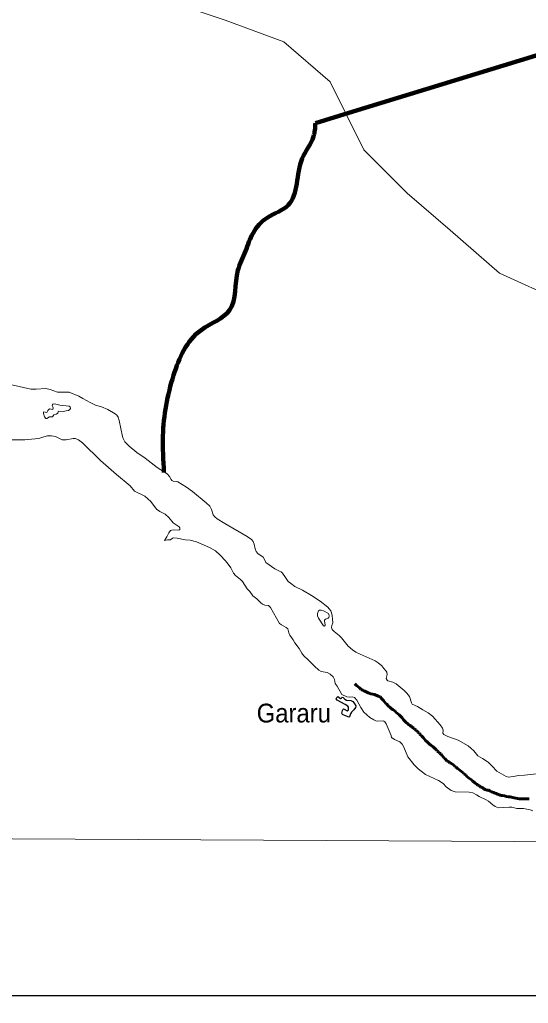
# Model space of a CAD drawing. Extents: x -1643653 to 4543381, y 1624270 to 13878484.
# Drawn here: x 701363 to 714916, y 8889633 to 8915829 of the extents above; entities that cross this region are included whole.
import ezdxf

# ---------------------------------------------------------------- set-up
doc = ezdxf.new("R2010")
doc.units = 0
doc.header["$LTSCALE"] = 200
doc.linetypes.add('LONG_DASH_SHORT_DASH', pattern=[9.9, 6, -1.2, 1.5, -1.2])
for name, color, linetype, lineweight in [('1', 7, 'Continuous', 13), ('21', 7, 'Continuous', 25), ('23', 7, 'Continuous', 13), ('25', 7, 'Continuous', 13), ('27', 7, 'Continuous', 13), ('3', 7, 'Continuous', 13), ('60', 7, 'Continuous', 13), ('7', 7, 'LONG_DASH_SHORT_DASH', 60), ('9', 7, 'Continuous', 90)]:
    doc.layers.add(name, color=color, linetype=linetype, lineweight=lineweight)
doc.layers.add('41', color=7, linetype='Continuous')

msp = doc.modelspace()

# ---------------------------------------------------------------- linework, layer by layer
at = {"layer": '1'}
msp.add_lwpolyline([(564751.7, 8894587.5), (664411.9, 8894209.9), (791388.5, 8893536.2)], dxfattribs=at)
at = {"layer": '21'}
msp.add_lwpolyline([(710323, 8897547.4), (710310.6, 8897510.9), (710262.7, 8897448.5), (710205.4, 8897388.1), (710179.6, 8897340.9), (710149.4, 8897265.1), (710140.8, 8897256.9), (710043.9, 8897288.4), (709961.7, 8897329.1), (709947.6, 8897363.1), (709961.6, 8897429.2), (709984.2, 8897470), (709989.6, 8897472.6), (710012.7, 8897467.5), (710090.3, 8897425.2), (710122.4, 8897447.6), (710126, 8897519.8), (710103.3, 8897545.3), (710035.6, 8897588.8), (709826.1, 8897706.4), (709795.6, 8897744), (709810.8, 8897781.5), (709838, 8897800.1), (709914.9, 8897754.6), (709934.2, 8897760.9), (709942.3, 8897776.2), (709957.1, 8897785.6), (709980.8, 8897774.5), (710029.3, 8897733.8), (710072, 8897710.7), (710184.3, 8897701.5), (710239.2, 8897671.8), (710278.2, 8897623.4), (710322, 8897552.2)], close=True, dxfattribs=at)
at = {"layer": '23'}
for points in [[(689144, 8929202.5), (689669.2, 8928966.4), (689587, 8928308.8), (689587, 8927486.9), (690079.9, 8927240.3), (690244.2, 8926336.2), (690041, 8925616.5), (691577.3, 8925190.3), (692490.7, 8922452), (693614.1, 8922073.4), (696284, 8920209.5), (699037.6, 8918613.1), (702263.2, 8917164.2), (705288.9, 8916332.9), (706839.2, 8915815.2), (708400.1, 8915239.8), (709632.4, 8914171.3), (710536.1, 8912363), (711686.2, 8911212.3), (712836.4, 8910225.9), (714150.8, 8909075.2), (715793.9, 8908335.5)], [(689144, 8929202.5), (689669.2, 8928966.4), (689587, 8928308.8), (689587, 8927486.9), (690079.9, 8927240.3), (690244.2, 8926336.2), (690041, 8925616.5), (691577.3, 8925190.3), (692490.7, 8922452), (693614.1, 8922073.4), (696284, 8920209.5), (699037.6, 8918613.1), (702263.2, 8917164.2), (705288.9, 8916332.9), (706839.2, 8915815.2), (708400.1, 8915239.8), (709632.4, 8914171.3), (710536.1, 8912363), (711686.2, 8911212.3), (712836.4, 8910225.9), (714150.8, 8909075.2), (715793.9, 8908335.5)], [(703043.5, 8905742.3), (702942.6, 8905799.8), (702682, 8905912.8), (702436.8, 8905905.5), (702373, 8905910.6), (702175.9, 8905983.8), (702058.9, 8906003.4), (701803.5, 8905986.5), (701659.8, 8905992.8), (701154.5, 8906101.4), (701005.2, 8906113.6), (700564.9, 8906093.9), (700049.1, 8906011), (699833.6, 8905937.4), (699730.1, 8905870.1)], [(703043.5, 8905742.3), (702942.6, 8905799.8), (702682, 8905912.8), (702436.8, 8905905.5), (702373, 8905910.6), (702175.9, 8905983.8), (702058.9, 8906003.4), (701803.5, 8905986.5), (701659.8, 8905992.8), (701154.5, 8906101.4), (701005.2, 8906113.6), (700564.9, 8906093.9), (700049.1, 8906011), (699833.6, 8905937.4), (699730.1, 8905870.1)], [(703544.9, 8905514.5), (703386.8, 8905567), (703240.1, 8905630.3), (703043.5, 8905742.3)], [(703544.9, 8905514.5), (703386.8, 8905567), (703240.1, 8905630.3), (703043.5, 8905742.3)], [(708282.6, 8901144), (708234, 8901164.4), (708164.6, 8901203.2), (707921.2, 8901374.1), (707889.3, 8901456.4), (707849, 8901513.6), (707707.1, 8901616.1), (707661.4, 8901666.3), (707638, 8901734), (707613.5, 8901857.8), (707580.8, 8901930.1), (707536.7, 8901989.7), (707426.7, 8902069.6), (706829.4, 8902410.4), (706627.5, 8902537.3), (706561.4, 8902592.6), (706522.3, 8902644.6), (706478.4, 8902782.6), (706429, 8902870.5), (706335.8, 8902958.3), (705964.1, 8903265.1), (705812.1, 8903380.7), (705574.6, 8903518.8), (705545.2, 8903528.8), (705456.6, 8903537.1), (705416.3, 8903559.4), (705397.8, 8903579.9), (705355.9, 8903661.9), (705294.1, 8903731.4), (705025.3, 8903904.5), (704709.8, 8904149.5), (704483.1, 8904302.2), (704276.9, 8904471.4), (704169.6, 8904585.4), (704116.7, 8904678.1), (704100.5, 8904727.4), (704017.5, 8905157.8), (703983.7, 8905242.4), (703950.4, 8905293.2), (703903.3, 8905333.4), (703708.6, 8905443.2), (703544.9, 8905514.5), (703544.9, 8905514.5)], [(708282.6, 8901144), (708234, 8901164.4), (708164.6, 8901203.2), (707921.2, 8901374.1), (707889.3, 8901456.4), (707849, 8901513.6), (707707.1, 8901616.1), (707661.4, 8901666.3), (707638, 8901734), (707613.5, 8901857.8), (707580.8, 8901930.1), (707536.7, 8901989.7), (707426.7, 8902069.6), (706829.4, 8902410.4), (706627.5, 8902537.3), (706561.4, 8902592.6), (706522.3, 8902644.6), (706478.4, 8902782.6), (706429, 8902870.5), (706335.8, 8902958.3), (705964.1, 8903265.1), (705812.1, 8903380.7), (705574.6, 8903518.8), (705545.2, 8903528.8), (705456.6, 8903537.1), (705416.3, 8903559.4), (705397.8, 8903579.9), (705355.9, 8903661.9), (705294.1, 8903731.4), (705025.3, 8903904.5), (704709.8, 8904149.5), (704483.1, 8904302.2), (704276.9, 8904471.4), (704169.6, 8904585.4), (704116.7, 8904678.1), (704100.5, 8904727.4), (704017.5, 8905157.8), (703983.7, 8905242.4), (703950.4, 8905293.2), (703903.3, 8905333.4), (703708.6, 8905443.2), (703544.9, 8905514.5), (703544.9, 8905514.5)], [(709137.2, 8900490.7), (708901.9, 8900638.8), (708690.2, 8900735.5), (708577.2, 8900819.4), (708520.8, 8900871.2), (708444.9, 8900971.6), (708369.6, 8901088.6), (708331.2, 8901123.5), (708282.6, 8901144)], [(709137.2, 8900490.7), (708901.9, 8900638.8), (708690.2, 8900735.5), (708577.2, 8900819.4), (708520.8, 8900871.2), (708444.9, 8900971.6), (708369.6, 8901088.6), (708331.2, 8901123.5), (708282.6, 8901144)], [(709610.7, 8900136.5), (709571.9, 8900187.3), (709372.6, 8900342.6), (709137.2, 8900490.7)], [(709610.7, 8900136.5), (709571.9, 8900187.3), (709372.6, 8900342.6), (709137.2, 8900490.7)], [(709696.9, 8899867.4), (709687.8, 8899966.6), (709649.5, 8900085.8), (709610.7, 8900136.5)], [(709696.9, 8899867.4), (709687.8, 8899966.6), (709649.5, 8900085.8), (709610.7, 8900136.5)], [(710434.5, 8898930.1), (710316.3, 8898983), (710229.9, 8899043.2), (710112.9, 8899145), (709939.8, 8899367.7), (709875.6, 8899429.5), (709875.6, 8899429.5), (709738.8, 8899535.9), (709691.5, 8899588), (709673.6, 8899642.5), (709680, 8899695), (709706, 8899768.3), (709696.9, 8899867.4)], [(710434.5, 8898930.1), (710316.3, 8898983), (710229.9, 8899043.2), (710112.9, 8899145), (709939.8, 8899367.7), (709875.6, 8899429.5), (709875.6, 8899429.5), (709738.8, 8899535.9), (709691.5, 8899588), (709673.6, 8899642.5), (709680, 8899695), (709706, 8899768.3), (709696.9, 8899867.4)], [(711070, 8898553.2), (711013.8, 8898623.8), (710918.4, 8898699.6), (710835, 8898750.5), (710434.5, 8898930.1)], [(711070, 8898553.2), (711013.8, 8898623.8), (710918.4, 8898699.6), (710835, 8898750.5), (710434.5, 8898930.1)], [(711603.7, 8897966), (711554.3, 8898011), (711391.3, 8898138.3), (711302.1, 8898183.8), (711175.8, 8898222.2), (711152.8, 8898240), (711130.3, 8898282.3), (711158.3, 8898389.2), (711144.3, 8898448), (711126.2, 8898482.6), (711070, 8898553.2)], [(711603.7, 8897966), (711554.3, 8898011), (711391.3, 8898138.3), (711302.1, 8898183.8), (711175.8, 8898222.2), (711152.8, 8898240), (711130.3, 8898282.3), (711158.3, 8898389.2), (711144.3, 8898448), (711126.2, 8898482.6), (711070, 8898553.2)], [(712103.8, 8897448.7), (711960, 8897533.9), (711822.1, 8897601.2), (711799.4, 8897633.4), (711746, 8897808.5), (711680.2, 8897896.3), (711603.7, 8897966)], [(712103.8, 8897448.7), (711960, 8897533.9), (711822.1, 8897601.2), (711799.4, 8897633.4), (711746, 8897808.5), (711680.2, 8897896.3), (711603.7, 8897966)], [(713385.5, 8896424.1), (713311.2, 8896489.3), (713044.9, 8896638.8), (712768.3, 8896741.4), (712665.2, 8896790.9), (712637.9, 8896831.9), (712647.9, 8896909.4), (712631.8, 8896958.1), (712565.7, 8897048.4), (712359.3, 8897283.4), (712242.6, 8897366.3), (712103.8, 8897448.7)], [(713385.5, 8896424.1), (713311.2, 8896489.3), (713044.9, 8896638.8), (712768.3, 8896741.4), (712665.2, 8896790.9), (712637.9, 8896831.9), (712647.9, 8896909.4), (712631.8, 8896958.1), (712565.7, 8897048.4), (712359.3, 8897283.4), (712242.6, 8897366.3), (712103.8, 8897448.7)], [(713842, 8896053.8), (713818.3, 8896075.1), (713696.9, 8896155.1), (713569.8, 8896225.6), (713459.8, 8896359), (713385.5, 8896424.1)], [(713842, 8896053.8), (713818.3, 8896075.1), (713696.9, 8896155.1), (713569.8, 8896225.6), (713459.8, 8896359), (713385.5, 8896424.1)], [(714514.6, 8895674.6), (714451.9, 8895662.4), (714384.5, 8895659.7), (714321.1, 8895672.2), (714080.1, 8895815.7), (713946.1, 8895960.1), (713842, 8896053.8)], [(714514.6, 8895674.6), (714451.9, 8895662.4), (714384.5, 8895659.7), (714321.1, 8895672.2), (714080.1, 8895815.7), (713946.1, 8895960.1), (713842, 8896053.8)], [(715407.8, 8895761.9), (715289.1, 8895748.2), (715055.3, 8895739.1), (714810.4, 8895708.8), (714664.7, 8895703.8), (714514.6, 8895674.6)], [(715407.8, 8895761.9), (715289.1, 8895748.2), (715055.3, 8895739.1), (714810.4, 8895708.8), (714664.7, 8895703.8), (714514.6, 8895674.6)]]:
    msp.add_lwpolyline(points, dxfattribs=at)
at = {"layer": '25'}
for points in [[(699730.1, 8905870.1), (699833.6, 8905937.4), (700049.1, 8906011), (700564.9, 8906093.9), (701005.2, 8906113.6), (701154.5, 8906101.4), (701659.8, 8905992.8), (701803.5, 8905986.5), (702058.9, 8906003.4), (702175.9, 8905983.8), (702373, 8905910.6), (702436.8, 8905905.5), (702682, 8905912.8), (702942.6, 8905799.8), (703043.5, 8905742.3)], [(703043.5, 8905742.3), (703240.1, 8905630.3), (703386.8, 8905567), (703544.9, 8905514.5)], [(703544.9, 8905514.5), (703544.9, 8905514.5), (703708.6, 8905443.2), (703903.3, 8905333.4), (703950.4, 8905293.2), (703983.7, 8905242.4), (704017.5, 8905157.8), (704100.5, 8904727.4), (704116.7, 8904678.1), (704169.6, 8904585.4), (704276.9, 8904471.4), (704483.1, 8904302.2), (704709.8, 8904149.5), (705025.3, 8903904.5), (705294.1, 8903731.4), (705355.9, 8903661.9), (705397.8, 8903579.9), (705416.3, 8903559.4), (705456.6, 8903537.1), (705545.2, 8903528.8), (705574.6, 8903518.8), (705812.1, 8903380.7), (705964.1, 8903265.1), (706335.8, 8902958.3), (706429, 8902870.5), (706478.4, 8902782.6), (706522.3, 8902644.6), (706561.4, 8902592.6), (706627.5, 8902537.3), (706829.4, 8902410.4), (707426.7, 8902069.6), (707536.7, 8901989.7), (707580.8, 8901930.1), (707613.5, 8901857.8), (707638, 8901734), (707661.4, 8901666.3), (707707.1, 8901616.1), (707849, 8901513.6), (707889.3, 8901456.4), (707921.2, 8901374.1), (708164.6, 8901203.2), (708234, 8901164.4), (708282.6, 8901144)], [(702004.3, 8904719), (701870.4, 8904678.1), (701577.9, 8904651), (701498, 8904635.9)], [(703520.5, 8904092.8), (703035.9, 8904557.4), (702930.4, 8904637.9), (702854, 8904670.9), (702784.7, 8904678.3), (702603.6, 8904639.4), (702499.6, 8904635.8), (702318.3, 8904724.9), (702212.1, 8904749.4), (702106.6, 8904750.3), (702004.3, 8904719)], [(701498, 8904635.9), (701073.3, 8904639.9), (700893.6, 8904612.2), (700683.7, 8904613.8), (700499, 8904578.5), (700435.5, 8904574.2), (700368.5, 8904593.8)], [(704418.9, 8903273.5), (704303.8, 8903412.4), (703938.7, 8903713.3), (703520.5, 8904092.8)], [(705417, 8902230.5), (705468.7, 8902243.1), (705601.7, 8902236.3), (705626.1, 8902249.9), (705630.1, 8902294), (705613.1, 8902318.7), (705450.5, 8902433.4), (705338.6, 8902571.8), (705237.8, 8902662.7), (705098.5, 8902732.8), (705008.4, 8902794.2), (704859.8, 8902995.3), (704700.7, 8903136.3), (704418.9, 8903273.5)], [(705223.5, 8901956.6), (705285.9, 8902055.5), (705327.2, 8902145.4), (705340, 8902163.9), (705340, 8902163.9)], [(705340, 8902163.9), (705380.2, 8902221.5), (705417, 8902230.5)], [(706917, 8901328.8), (706845.7, 8901419), (706706.3, 8901570.6), (706577.5, 8901683.7), (706418, 8901776), (706077.6, 8901924.8), (705902.1, 8901964.8), (705769.4, 8901975.3), (705559.8, 8902024.1), (705462.6, 8902034.1), (705436.9, 8902022.7), (705383.9, 8901976.1), (705305.7, 8901975.9), (705223.5, 8901956.6)], [(708884.8, 8898960.2), (708812.9, 8899081.1), (708692, 8899230.3), (708649.9, 8899313.3), (708562.2, 8899440.2), (708534.2, 8899502.9), (708503.8, 8899608.4), (708465.9, 8899644.1), (708336.8, 8899710.3), (708284.4, 8899750.1), (708047.8, 8900175.7), (707990.8, 8900226.5), (707897.1, 8900236.8), (707831, 8900260), (707784.3, 8900295.7), (707679.2, 8900403.7), (707579.3, 8900485.4), (707498.4, 8900600.3), (707426.9, 8900668.2), (707296.2, 8900870.2), (707244.9, 8900923.6), (707114.9, 8901025.9), (707060.8, 8901088.8), (706991.1, 8901234.8), (706917, 8901328.8)], [(708282.6, 8901144), (708331.2, 8901123.5), (708369.6, 8901088.6), (708444.9, 8900971.6), (708520.8, 8900871.2), (708577.2, 8900819.4), (708690.2, 8900735.5), (708901.9, 8900638.8), (709137.2, 8900490.7)], [(709137.2, 8900490.7), (709372.6, 8900342.6), (709571.9, 8900187.3), (709610.7, 8900136.5)], [(709610.7, 8900136.5), (709649.5, 8900085.8), (709687.8, 8899966.6), (709696.9, 8899867.4)], [(709696.9, 8899867.4), (709706, 8899768.3), (709680, 8899695), (709673.6, 8899642.5), (709691.5, 8899588), (709738.8, 8899535.9), (709875.6, 8899429.5), (709875.6, 8899429.5), (709939.8, 8899367.7), (710112.9, 8899145), (710229.9, 8899043.2), (710316.3, 8898983), (710434.5, 8898930.1)], [(709950.2, 8897853.8), (709826.5, 8898078.7), (709765, 8898154.3), (709755.6, 8898257.5), (709714.4, 8898328.8), (709634.6, 8898396.5), (709559.8, 8898439.4), (709395, 8898473.4), (709333.8, 8898506.8), (709214.9, 8898614.3), (709070.8, 8898765.5), (708925, 8898892.5), (708884.8, 8898960.2)], [(710434.5, 8898930.1), (710835, 8898750.5), (710918.4, 8898699.6), (711013.8, 8898623.8), (711070, 8898553.2)], [(711070, 8898553.2), (711126.2, 8898482.6), (711144.3, 8898448), (711158.3, 8898389.2), (711130.3, 8898282.3), (711152.8, 8898240), (711175.8, 8898222.2), (711302.1, 8898183.8), (711391.3, 8898138.3), (711554.3, 8898011), (711603.7, 8897966)], [(711603.7, 8897966), (711680.2, 8897896.3), (711746, 8897808.5), (711799.4, 8897633.4), (711822.1, 8897601.2), (711960, 8897533.9), (712103.8, 8897448.7)], [(710692.4, 8897249.1), (710533.9, 8897388.5), (710451.3, 8897511.8), (710342.9, 8897708), (710286.4, 8897777.2), (710220.4, 8897794.9), (710145.3, 8897789.3), (710079.5, 8897794.7), (709950.2, 8897853.8)], [(712103.8, 8897448.7), (712242.6, 8897366.3), (712359.3, 8897283.4), (712565.7, 8897048.4), (712631.8, 8896958.1), (712647.9, 8896909.4), (712637.9, 8896831.9), (712665.2, 8896790.9), (712768.3, 8896741.4), (713044.9, 8896638.8), (713311.2, 8896489.3), (713385.5, 8896424.1)], [(711124.5, 8897078.8), (711093, 8897127.9), (711068.7, 8897147.8), (711049.5, 8897152.8), (710908.8, 8897146.9), (710849.4, 8897155.7), (710797.6, 8897180.7), (710692.4, 8897249.1)], [(712525.7, 8895564.3), (712179.3, 8895726.8), (711977.5, 8895873.7), (711872.3, 8895986), (711707.5, 8896200.3), (711600.3, 8896454.3), (711553.8, 8896536.9), (711494.9, 8896598.8), (711354.3, 8896661.8), (711292.1, 8896701.3), (711270.5, 8896704.9), (711261.3, 8896763.5), (711124.5, 8897078.8)], [(713385.5, 8896424.1), (713459.8, 8896359), (713569.8, 8896225.6), (713696.9, 8896155.1), (713818.3, 8896075.1), (713842, 8896053.8)], [(713842, 8896053.8), (713946.1, 8895960.1), (714080.1, 8895815.7), (714321.1, 8895672.2), (714384.5, 8895659.7), (714451.9, 8895662.4), (714514.6, 8895674.6)], [(713532.7, 8895186.2), (713435.1, 8895242.8), (713335.4, 8895258.7), (712968.6, 8895262), (712859.7, 8895301.9), (712725.3, 8895401.6), (712648.5, 8895483.1), (712525.7, 8895564.3)], [(714514.6, 8895674.6), (714664.7, 8895703.8), (714810.4, 8895708.8), (715055.3, 8895739.1), (715289.1, 8895748.2), (715407.8, 8895761.9)], [(715039.1, 8894760), (714963.6, 8894786.5), (714790.6, 8894820), (714606.1, 8894818.8), (714473.2, 8894853.3), (714404.1, 8894859.6), (714116.9, 8894843.6), (714034.5, 8894876.8), (713967, 8894916.7), (713850.5, 8895013.2), (713789.1, 8895053.9), (713604, 8895144.8), (713532.7, 8895186.2)]]:
    msp.add_lwpolyline(points, dxfattribs=at)
for points in [[(702679.3, 8905532.6), (702433.7, 8905559), (702292.5, 8905598.5), (702244.4, 8905591.1), (702234.6, 8905581.9), (702232, 8905562.8), (702259.6, 8905493.7), (702249.4, 8905443.2), (702159.4, 8905461.2), (702115.8, 8905419.6), (702084.4, 8905369.4), (702001, 8905388), (701998, 8905341.8), (702023.2, 8905250.2), (702057, 8905211), (702086.6, 8905207.7), (702162.1, 8905255.6), (702214.5, 8905249.9), (702235, 8905255.7), (702269.6, 8905309.9), (702336.8, 8905325.8), (702376.9, 8905350), (702388.8, 8905392.2), (702403.4, 8905405.1), (702532.1, 8905397.2), (702600.3, 8905416.2), (702662.5, 8905423.3), (702700.1, 8905446), (702715.3, 8905477.1), (702706.1, 8905515.4)], [(709580.3, 8899889.8), (709596.2, 8899906.3), (709606, 8899943.5), (709599.7, 8899997.3), (709588.6, 8900017.3), (709459.5, 8900083.7), (709393.7, 8900104.9), (709351.6, 8900105.7), (709323, 8900086.1), (709294.9, 8900014.3), (709301.9, 8899949.1), (709327.1, 8899890.5), (709454.5, 8899688.2), (709485.7, 8899677.3), (709503.8, 8899701.2), (709483.4, 8899821.2), (709487.6, 8899841.5), (709510.1, 8899860.5)]]:
    msp.add_lwpolyline(points, close=True, dxfattribs=at)
at = {"layer": '27'}
msp.add_lwpolyline([(689144, 8929202.5), (689669.2, 8928966.4), (689587, 8928308.8), (689627.4, 8927720.4), (689993.2, 8927106.3), (690118.7, 8926721.2), (690041, 8925616.5), (691751.9, 8925025.5), (691997.1, 8924315.7), (691944.4, 8923370.1), (692490.7, 8922452), (693614.1, 8922073.4), (696284, 8920209.5), (699037.6, 8918613.1), (702263.2, 8917164.2), (705288.9, 8916332.9), (706839.2, 8915815.2), (708400.1, 8915239.8), (709632.4, 8914171.3), (710536.1, 8912363), (711686.2, 8911212.3), (712836.4, 8910225.9), (714150.8, 8909075.2), (715793.9, 8908335.5)], dxfattribs=at)
at = {"layer": '3', "lineweight": 25}
msp.add_lwpolyline([(563033.9, 9026438.8), (793061.1, 9026438.8), (793495.6, 8889836.8), (563468.3, 8889836.8)], close=True, dxfattribs=at)
at = {"layer": '60', "lineweight": 25}
msp.add_spline([(814781, 9009175.5), (814787.2, 9009173.4), (814796.9, 9009173.4), (814799.4, 9009172.4), (814805.1, 9009174.5), (814805.6, 9009176.5), (814811.7, 9009179.5), (814811.7, 9009179.5), (814801.5, 9009181), (814790.7, 9009181.5), (814784.1, 9009183.1), (814777.4, 9009185.1), (814778.4, 9009175.5)], degree=3, dxfattribs=at)
at = {"layer": '7'}
for points in [[(711474.4, 8897314.1), (711433.6, 8897355), (711398, 8897378), (711370, 8897413.8), (711308.9, 8897454.7), (711270.7, 8897477.7), (711230, 8897521.1), (711189.3, 8897549.2), (711148.6, 8897600.3), (711112.9, 8897631), (711056.9, 8897694.9), (711016.2, 8897746.1), (710965.3, 8897792.1), (710911.8, 8897817.6), (710817.7, 8897856), (710718.5, 8897873.8), (710647.2, 8897904.5), (710598.8, 8897925), (710555.6, 8897945.4), (710507.2, 8897965.9), (710481.8, 8897986.3), (710448.7, 8898001.7), (710413.1, 8898034.9), (710374.9, 8898073.2), (710334.2, 8898098.8), (710296.3, 8898144.4)], [(712701.2, 8896140.8), (712675.8, 8896166.4), (712632.5, 8896220.1), (712599.4, 8896243.1), (712581.6, 8896276.3), (712546, 8896294.2), (712525.6, 8896327.4), (712487.4, 8896347.9), (712467.1, 8896388.8), (712431.4, 8896414.3), (712375.4, 8896475.7), (712327.1, 8896498.7), (712276.2, 8896547.2), (712230.3, 8896585.6), (712176.9, 8896636.7), (712146.3, 8896664.8), (712110.7, 8896708.3), (712075.1, 8896746.6), (712052.2, 8896784.9), (712016.5, 8896805.4), (711996.2, 8896843.7), (711960.5, 8896861.6), (711924.9, 8896910.2), (711889.3, 8896928.1), (711866.3, 8896958.8), (711830.7, 8896976.7), (711795.1, 8897009.9), (711759.5, 8897027.8), (711718.7, 8897061), (711695.8, 8897081.5), (711657.6, 8897112.1), (711619.5, 8897158.2), (711594, 8897186.3), (711555.8, 8897232.3), (711532.9, 8897257.8), (711497.3, 8897291.1), (711474.4, 8897314.1)], [(714935.7, 8895082.6), (714900.1, 8895077.5), (714841.5, 8895077.5), (714803.3, 8895077.5), (714762.7, 8895077.5), (714739.7, 8895077.5), (714701.6, 8895080), (714673.6, 8895082.6), (714625.2, 8895090.3), (714582, 8895097.9), (714541.3, 8895105.6), (714503.1, 8895113.3), (714464.9, 8895120.9), (714431.8, 8895128.6), (714391.1, 8895136.3), (714332.6, 8895143.9), (714279.2, 8895159.3), (714230.8, 8895166.9), (714185, 8895166.9), (714144.3, 8895187.4), (714096, 8895205.3), (714055.2, 8895220.6), (714034.9, 8895225.7), (714004.3, 8895241.1), (713984, 8895246.2), (713945.8, 8895264.1), (713922.9, 8895269.2), (713889.8, 8895289.6), (713851.6, 8895307.5), (713808.4, 8895310.1), (713762.6, 8895328), (713732, 8895345.9), (713693.9, 8895376.5), (713653.1, 8895391.9), (713612.4, 8895425.1), (713569.2, 8895440.4), (713541.2, 8895471.1), (713503, 8895496.7), (713467.3, 8895527.3), (713429.2, 8895547.8), (713403.7, 8895581), (713370.6, 8895601.5), (713324.8, 8895642.4), (713273.9, 8895670.5), (713248.5, 8895716.5), (713210.3, 8895739.5), (713177.2, 8895775.3), (713131.4, 8895811.1), (713098.3, 8895831.5), (713057.6, 8895869.9), (713032.1, 8895885.2), (712991.4, 8895918.4), (712968.5, 8895933.8), (712930.3, 8895972.1), (712871.8, 8896020.7), (712828.5, 8896033.5), (712787.8, 8896074.3), (712747.1, 8896094.8), (712701.2, 8896140.8)]]:
    msp.add_lwpolyline(points, dxfattribs=at)
at = {"layer": '9'}
for p, q in [((710134.6, 8913345.1), (715561.4, 8915010.8)), ((709242.2, 8913071.2), (710135.7, 8913345.4))]:
    msp.add_line(p, q, dxfattribs=at)
msp.add_spline([(705207.9, 8903769.6), (705180.7, 8904747.4), (705463.8, 8906360), (706198.7, 8907564.6), (706955.5, 8908091.1), (707178.8, 8909156.3), (707379.5, 8909664.2), (707580.3, 8910146.8), (707959.3, 8910554.8), (708516.4, 8910888.1), (708891.3, 8912131.7), (709193.2, 8912716.3), (709242.2, 8913071.2)], degree=3, dxfattribs=at)

# ---------------------------------------------------------------- texts
at = {"layer": '41', "width": 0.95}
msp.add_text('Gararu', height=500, dxfattribs=at).set_placement((707678.8, 8897112.8))

doc.saveas('drawing.dxf')
